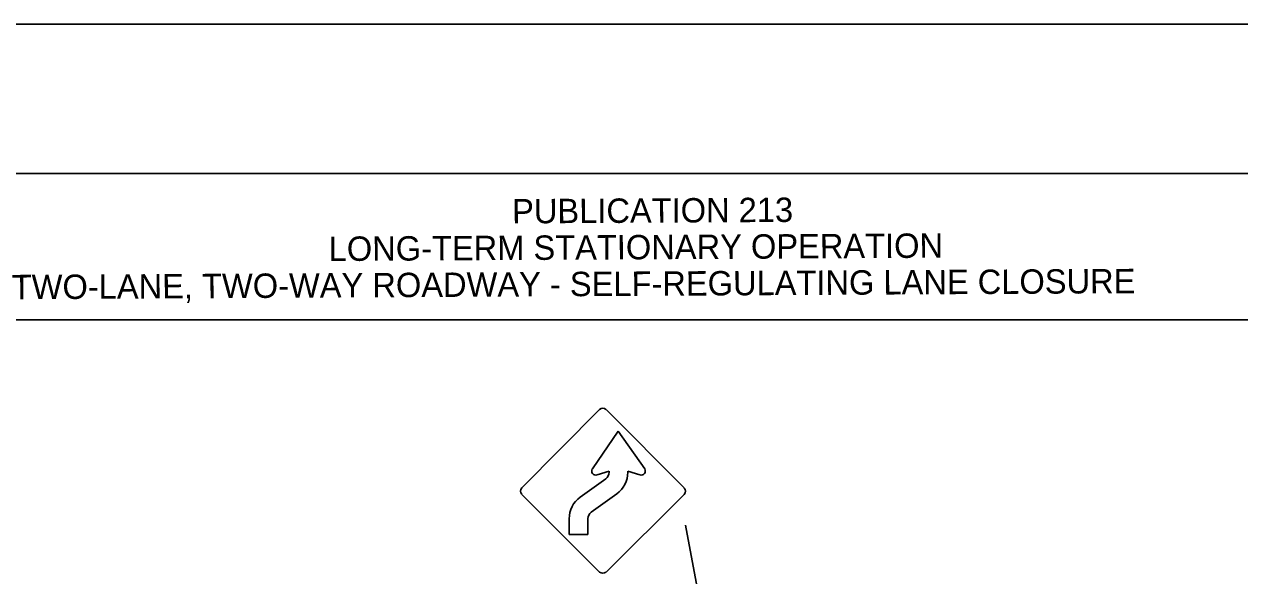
# Model space of a CAD drawing. Extents: x -14145 to -13662, y 30244 to 30661.
# Drawn here: x -13814.97 to -13802.51, y 30363.66 to 30369.31 of the extents above; entities that cross this region are included whole.
import ezdxf

# ---------------------------------------------------------------- set-up
doc = ezdxf.new("R2010")
doc.units = 0
for name, color, linetype in [('1', 7, 'Continuous'), ('10', 7, 'Continuous'), ('4', 7, 'Continuous'), ('61', 7, 'Continuous')]:
    doc.layers.add(name, color=color, linetype=linetype)

msp = doc.modelspace()

# ---------------------------------------------------------------- linework, layer by layer
at = {"layer": '1'}
for p, q in [((-13809.075, 30365.358), (-13809.869, 30364.555)), ((-13808.205, 30364.555), (-13809.007, 30365.358)), ((-13808.881, 30365.139), (-13809.147, 30364.752)), ((-13808.881, 30365.139), (-13808.611, 30364.752)), ((-13808.975, 30364.728), (-13809.099, 30364.689)), ((-13808.975, 30364.728), (-13808.975, 30364.716)), ((-13808.785, 30364.728), (-13808.659, 30364.689)), ((-13808.785, 30364.728), (-13808.785, 30364.717)), ((-13809.271, 30364.46), (-13809.009, 30364.65)), ((-13809.869, 30364.489), (-13809.075, 30363.694)), ((-13809.161, 30364.306), (-13808.897, 30364.496)), ((-13809.007, 30363.694), (-13808.205, 30364.489)), ((-13809.385, 30364.078), (-13809.385, 30364.239)), ((-13809.195, 30364.078), (-13809.195, 30364.241)), ((-13809.195, 30364.078), (-13809.385, 30364.078)), ((-13807.682, 30361.454), (-13808.192, 30364.174))]:
    msp.add_line(p, q, dxfattribs=at)
for centre, radius, start, end in [((-13809.041, 30365.325), 0.0465, 45, 135), ((-13809.112, 30364.729), 0.0422, 148.3587, 286.1741), ((-13809.057, 30364.717), 0.082, 305.7926, 359.6684), ((-13809.056, 30364.716), 0.272, 305.7541, 0.1328), ((-13808.647, 30364.729), 0.0422, 253.8088, 31.6584), ((-13809.836, 30364.523), 0.0465, 135, 225), ((-13808.238, 30364.522), 0.0465, 315, 45), ((-13809.113, 30364.24), 0.272, 125.7541, 180.1328), ((-13809.113, 30364.241), 0.081, 125.4525, 180.0086), ((-13809.041, 30363.727), 0.0465, 225, 315)]:
    msp.add_arc(centre, radius, start, end, dxfattribs=at)
at = {"layer": '10'}
for p, q in [((-13823.874, 30367.777), (-13792.422, 30367.777)), ((-13823.874, 30366.277), (-13792.422, 30366.277))]:
    msp.add_line(p, q, dxfattribs=at)
at = {"layer": '61'}
msp.add_lwpolyline([(-13824.174, 30369.307), (-13791.174, 30369.307), (-13791.174, 30343.807), (-13824.174, 30343.807)], close=True, dxfattribs=at)

# ---------------------------------------------------------------- texts
at = {"layer": '4'}
for s, p in [('PUBLICATION 213', (-13809.969, 30367.266)), ('LONG-TERM STATIONARY OPERATION', (-13811.849, 30366.881)), ('TWO-LANE, TWO-WAY ROADWAY - SELF-REGULATING LANE CLOSURE', (-13815.097, 30366.489))]:
    msp.add_text(s, height=0.25, rotation=0.31, dxfattribs=at).set_placement(p)

doc.saveas('drawing.dxf')
